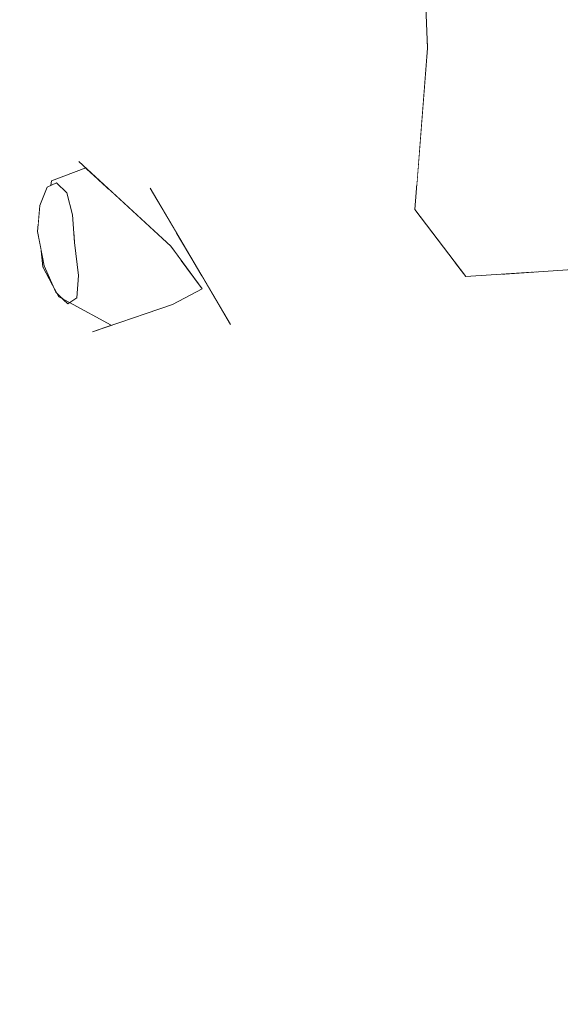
# Model space of a CAD drawing. Header units: millimetres. Extents: x 0 to 650, y -1 to 707.
# Tile 42 of 348: x 95.609 to 96.033, y 638.784 to 639.556. Entities that reach past the tile are written whole.
import ezdxf
from ezdxf.xclip import XClip

# ---------------------------------------------------------------- set-up
doc = ezdxf.new("R2010")
doc.units = ezdxf.units.MM
doc.header["$MEASUREMENT"] = 0
doc.header["$XCLIPFRAME"] = 0
doc.linetypes.add('Wipeout_Contour', pattern=[1000, 0, -1000])
doc.layers.add('Interior - Mobiliário .ARQ', color=7, linetype='Continuous')
doc.layers.add('Parede.ARQ', color=7, linetype='Continuous')

# ---------------------------------------------------------------- blocks, each defined once
blk = doc.blocks.new('Desenho_3_3', base_point=(252.30921, 622.83488))
at = {"color": 254, "linetype": 'Wipeout_Contour', "lineweight": 0, "ltscale": 49723.751362}
blk.add_wipeout([(94.54291, 671.13488), (94.54291, 640.4986), (94.5994, 640.51069), (94.79053, 640.52395), (95.14267, 640.49125), (95.36504, 640.45945), (95.42833, 640.48457), (95.58838, 640.44165), (95.60037, 640.41516), (95.60294, 640.4289), (95.61264, 640.45183), (95.66199, 640.5254), (95.77629, 640.57729), (95.79464, 640.58069), (95.84756, 640.60421), (95.93713, 640.61748), (95.9863, 640.61252), (96.02173, 640.62727), (96.04788, 640.63715), (96.16761, 640.65699), (96.28131, 640.66612), (96.47542, 640.63775), (96.54812, 640.5813), (96.59893, 640.57831), (96.66133, 640.53928), (96.75518, 640.53378), (96.92376, 640.47169), (96.96964, 640.42062), (97.09325, 640.30473), (97.12854, 640.23944), (97.26874, 640.05967), (97.2838, 640.00011), (97.34651, 639.75204), (97.35121, 639.73304), (97.38045, 639.45838), (97.38167, 639.25282), (97.36132, 639.19425), (97.35749, 639.1753), (97.33382, 639.04073), (97.32627, 639.01766), (97.32153, 639.00619), (97.24488, 638.75387), (97.12091, 638.43909), (97.11041, 638.42037), (97.02934, 638.31127), (97.0515, 638.29725), (97.24519, 638.12776), (97.24401, 638.06291), (97.39216, 637.63128), (97.50561, 637.49811), (97.54247, 637.34103), (97.60343, 637.26598), (97.63506, 637.07027), (98.22311, 636.55013), (98.29922, 636.33034), (98.66797, 635.44232), (98.49275, 634.86739), (98.07826, 634.46885), (97.73506, 634.22476), (97.71348, 634.20594), (97.6221, 634.14196), (97.17609, 633.73986), (97.23797, 633.41631), (97.34811, 632.8758), (97.5164, 631.92913), (97.56259, 631.61101), (97.58592, 631.45045), (97.55905, 631.14913), (97.25778, 631.19405), (97.24883, 631.14216), (97.26727, 631.11218), (97.535, 630.58021), (97.69062, 630.29609), (105.69579, 630.96292), (105.69579, 638.63488), (106.19579, 638.63488), (106.19579, 671.13488)], dxfattribs=at).dxf.layer = 'Parede.ARQ'
at = {"color": 254, "linetype": 'Wipeout_Contour', "lineweight": 0, "ltscale": 1940.230754}
blk.add_wipeout([(95.95406, 639.54693), (95.99525, 639.59895), (95.93606, 639.67625)], dxfattribs=at).dxf.layer = 'Interior - Mobiliário .ARQ'
at = {"color": 254, "linetype": 'Wipeout_Contour', "lineweight": 0, "ltscale": 2586.284857}
blk.add_wipeout([(95.61732, 639.43468), (95.62309, 639.39273), (95.6246, 639.41045), (95.63034, 639.42458)], dxfattribs=at).dxf.layer = 'Interior - Mobiliário .ARQ'
at = {"color": 254, "linetype": 'Wipeout_Contour', "lineweight": 0, "ltscale": 1939.996695}
blk.add_wipeout([(95.95848, 639.3546), (95.97482, 639.40144), (95.91866, 639.40721)], dxfattribs=at).dxf.layer = 'Interior - Mobiliário .ARQ'
at = {"color": 254, "linetype": 'Wipeout_Contour', "lineweight": 0, "ltscale": 1939.594517}
blk.add_wipeout([(95.6088, 639.36666), (95.61077, 639.35475), (95.62694, 639.36218)], dxfattribs=at).dxf.layer = 'Interior - Mobiliário .ARQ'
at = {"color": 254, "linetype": 'Wipeout_Contour', "lineweight": 0, "ltscale": 1939.34876}
blk.add_wipeout([(95.66418, 639.26943), (95.66582, 639.31141), (95.62392, 639.33342)], dxfattribs=at).dxf.layer = 'Interior - Mobiliário .ARQ'
at = {"color": 254, "linetype": 'Wipeout_Contour', "lineweight": 0, "ltscale": 1939.181153}
blk.add_wipeout([(95.72082, 639.27616), (95.75986, 639.23654), (95.77403, 639.31704)], dxfattribs=at).dxf.layer = 'Interior - Mobiliário .ARQ'
at = {"color": 254, "linetype": 'Wipeout_Contour', "lineweight": 0, "ltscale": 1938.384245}
blk.add_wipeout([(95.51098, 639.07817), (95.56453, 639.04166), (95.64894, 639.23247)], dxfattribs=at).dxf.layer = 'Interior - Mobiliário .ARQ'
at = {"color": 254, "linetype": 'Wipeout_Contour', "lineweight": 0, "ltscale": 1937.317655}
blk.add_wipeout([(95.77628, 638.62052), (95.90432, 638.66759), (95.83325, 638.7906)], dxfattribs=at).dxf.layer = 'Interior - Mobiliário .ARQ'
at = {"color": 254, "linetype": 'Wipeout_Contour', "lineweight": 0, "ltscale": 1938.070352}
blk.add_wipeout([(95.54446, 638.66811), (95.64612, 638.78311), (95.58796, 638.78445)], dxfattribs=at).dxf.layer = 'Interior - Mobiliário .ARQ'
at = {"color": 254, "linetype": 'Wipeout_Contour', "lineweight": 0, "ltscale": 1939.317499}
blk.add_wipeout([(96.10252, 639.48946), (95.97482, 639.40144), (96.10555, 639.40666)], dxfattribs=at).dxf.layer = 'Interior - Mobiliário .ARQ'
at = {"color": 254, "linetype": 'Wipeout_Contour', "lineweight": 0, "ltscale": 2585.375864}
blk.add_wipeout([(95.61011, 639.38311), (95.62555, 639.37487), (95.62285, 639.38988), (95.61732, 639.43468)], dxfattribs=at).dxf.layer = 'Interior - Mobiliário .ARQ'
at = {"color": 254, "linetype": 'Wipeout_Contour', "lineweight": 0, "ltscale": 1939.089263}
blk.add_wipeout([(95.77403, 639.31704), (95.80331, 639.29921), (95.80102, 639.36983)], dxfattribs=at).dxf.layer = 'Interior - Mobiliário .ARQ'
at = {"color": 254, "linetype": 'Wipeout_Contour', "lineweight": 0, "ltscale": 1939.694592}
blk.add_wipeout([(95.72848, 639.33285), (95.72082, 639.27616), (95.75183, 639.34512)], dxfattribs=at).dxf.layer = 'Interior - Mobiliário .ARQ'
at = {"color": 254, "linetype": 'Wipeout_Contour', "lineweight": 0, "ltscale": 1939.45264}
blk.add_wipeout([(95.62392, 639.33342), (95.61767, 639.31073), (95.66418, 639.26943)], dxfattribs=at).dxf.layer = 'Interior - Mobiliário .ARQ'
at = {"color": 254, "linetype": 'Wipeout_Contour', "lineweight": 0, "ltscale": 1938.030994}
blk.add_wipeout([(95.64612, 638.78311), (95.64639, 639.02594), (95.60712, 638.91179)], dxfattribs=at).dxf.layer = 'Interior - Mobiliário .ARQ'
at = {"layer": 'Interior - Mobiliário .ARQ', "color": 7, "linetype": 'Continuous', "lineweight": 0}
blk.add_line((95.6246, 639.41045), (95.62285, 639.38988), dxfattribs=at)
at = {"color": 254, "linetype": 'Wipeout_Contour', "lineweight": 0, "ltscale": 1939.359526}
blk.add_wipeout([(95.61732, 639.43468), (95.61612, 639.46291), (95.6091, 639.42478)], dxfattribs=at).dxf.layer = 'Interior - Mobiliário .ARQ'
at = {"color": 254, "linetype": 'Wipeout_Contour', "lineweight": 0, "ltscale": 1940.006861}
blk.add_wipeout([(96.10555, 639.40666), (95.97482, 639.40144), (96.09829, 639.36385)], dxfattribs=at).dxf.layer = 'Interior - Mobiliário .ARQ'
at = {"color": 254, "linetype": 'Wipeout_Contour', "lineweight": 0, "ltscale": 1939.228594}
blk.add_wipeout([(95.6088, 639.36666), (95.62694, 639.36218), (95.62555, 639.37487)], dxfattribs=at).dxf.layer = 'Interior - Mobiliário .ARQ'
at = {"color": 254, "linetype": 'Wipeout_Contour', "lineweight": 0, "ltscale": 1940.021234}
blk.add_wipeout([(95.80102, 639.36983), (95.80331, 639.29921), (95.9458, 639.37135)], dxfattribs=at).dxf.layer = 'Interior - Mobiliário .ARQ'
at = {"color": 254, "linetype": 'Wipeout_Contour', "lineweight": 0, "ltscale": 1939.409299}
blk.add_wipeout([(95.75183, 639.34512), (95.72082, 639.27616), (95.77403, 639.31704)], dxfattribs=at).dxf.layer = 'Interior - Mobiliário .ARQ'
at = {"color": 254, "linetype": 'Wipeout_Contour', "lineweight": 0, "ltscale": 1939.154528}
blk.add_wipeout([(95.61767, 639.31073), (95.62967, 639.27026), (95.64894, 639.23247)], dxfattribs=at).dxf.layer = 'Interior - Mobiliário .ARQ'
at = {"color": 254, "linetype": 'Wipeout_Contour', "lineweight": 0, "ltscale": 1938.455199}
blk.add_wipeout([(95.64639, 639.02594), (95.64612, 638.78311), (95.85624, 638.95927)], dxfattribs=at).dxf.layer = 'Interior - Mobiliário .ARQ'
at = {"color": 254, "linetype": 'Wipeout_Contour', "lineweight": 0, "ltscale": 1939.881378}
blk.add_wipeout([(95.62392, 639.499), (95.54732, 639.48727), (95.61612, 639.46291)], dxfattribs=at).dxf.layer = 'Interior - Mobiliário .ARQ'
at = {"color": 254, "linetype": 'Wipeout_Contour', "lineweight": 0, "ltscale": 1939.930529}
blk.add_wipeout([(95.6091, 639.42478), (95.61011, 639.38311), (95.61732, 639.43468)], dxfattribs=at).dxf.layer = 'Interior - Mobiliário .ARQ'
at = {"color": 254, "linetype": 'Wipeout_Contour', "lineweight": 0, "ltscale": 1939.38342}
blk.add_wipeout([(95.97482, 639.40144), (95.95848, 639.3546), (96.09829, 639.36385)], dxfattribs=at).dxf.layer = 'Interior - Mobiliário .ARQ'
at = {"color": 254, "linetype": 'Wipeout_Contour', "lineweight": 0, "ltscale": 1939.707759}
blk.add_wipeout([(95.75128, 639.35567), (95.75183, 639.34512), (95.77403, 639.31704)], dxfattribs=at).dxf.layer = 'Interior - Mobiliário .ARQ'
at = {"color": 254, "linetype": 'Wipeout_Contour', "lineweight": 0, "ltscale": 1939.105589}
blk.add_wipeout([(95.64894, 639.23247), (95.66418, 639.26943), (95.61767, 639.31073)], dxfattribs=at).dxf.layer = 'Interior - Mobiliário .ARQ'
at = {"color": 254, "linetype": 'Wipeout_Contour', "lineweight": 0, "ltscale": 1938.73711}
blk.add_wipeout([(95.85624, 638.95927), (96.18282, 638.88826), (96.2084, 638.9557)], dxfattribs=at).dxf.layer = 'Interior - Mobiliário .ARQ'
at = {"color": 254, "linetype": 'Wipeout_Contour', "lineweight": 0, "ltscale": 1938.045385}
blk.add_wipeout([(95.83325, 638.7906), (95.90432, 638.66759), (96.13993, 638.76385)], dxfattribs=at).dxf.layer = 'Interior - Mobiliário .ARQ'
at = {"color": 254, "linetype": 'Wipeout_Contour', "lineweight": 0, "ltscale": 1939.356876}
blk.add_wipeout([(95.91866, 639.40721), (95.97482, 639.40144), (95.95406, 639.54693)], dxfattribs=at).dxf.layer = 'Interior - Mobiliário .ARQ'
at = {"color": 254, "linetype": 'Wipeout_Contour', "lineweight": 0, "ltscale": 1939.342764}
blk.add_wipeout([(95.61612, 639.46291), (95.66568, 639.46189), (95.62392, 639.499)], dxfattribs=at).dxf.layer = 'Interior - Mobiliário .ARQ'
at = {"color": 254, "linetype": 'Wipeout_Contour', "lineweight": 0, "ltscale": 1939.657843}
blk.add_wipeout([(95.61732, 639.43468), (95.6338, 639.42967), (95.6606, 639.43972)], dxfattribs=at).dxf.layer = 'Interior - Mobiliário .ARQ'
at = {"color": 254, "linetype": 'Wipeout_Contour', "lineweight": 0, "ltscale": 3880.670206}
blk.add_wipeout([(95.98665, 639.35647), (96.26309, 639.21949), (96.28743, 639.36767), (96.27239, 639.38566), (96.14586, 639.38109), (96.10284, 639.36555)], dxfattribs=at).dxf.layer = 'Interior - Mobiliário .ARQ'
at = {"color": 254, "linetype": 'Wipeout_Contour', "lineweight": 0, "ltscale": 1939.53817}
blk.add_wipeout([(95.6072, 639.34131), (95.61767, 639.31073), (95.62392, 639.33342)], dxfattribs=at).dxf.layer = 'Interior - Mobiliário .ARQ'
at = {"color": 254, "linetype": 'Wipeout_Contour', "lineweight": 0, "ltscale": 1939.55982}
blk.add_wipeout([(95.77403, 639.31704), (95.75986, 639.23654), (95.80331, 639.29921)], dxfattribs=at).dxf.layer = 'Interior - Mobiliário .ARQ'
at = {"color": 254, "linetype": 'Wipeout_Contour', "lineweight": 0, "ltscale": 1937.442931}
blk.add_wipeout([(95.83325, 638.7906), (95.85624, 638.95927), (95.64612, 638.78311)], dxfattribs=at).dxf.layer = 'Interior - Mobiliário .ARQ'
at = {"color": 254, "linetype": 'Wipeout_Contour', "lineweight": 0, "ltscale": 1940.389724}
blk.add_wipeout([(95.95406, 639.54693), (95.92841, 639.53372), (95.91866, 639.40721)], dxfattribs=at).dxf.layer = 'Interior - Mobiliário .ARQ'
at = {"color": 254, "linetype": 'Wipeout_Contour', "lineweight": 0, "ltscale": 1939.596445}
blk.add_wipeout([(95.54732, 639.48727), (95.62392, 639.499), (95.57551, 639.53595)], dxfattribs=at).dxf.layer = 'Interior - Mobiliário .ARQ'
at = {"color": 254, "linetype": 'Wipeout_Contour', "lineweight": 0, "ltscale": 1939.273475}
blk.add_wipeout([(95.62392, 639.33342), (95.61077, 639.35475), (95.6072, 639.34131)], dxfattribs=at).dxf.layer = 'Interior - Mobiliário .ARQ'
at = {"color": 254, "linetype": 'Wipeout_Contour', "lineweight": 0, "ltscale": 1938.689649}
blk.add_wipeout([(95.60712, 638.91179), (95.64639, 639.02594), (95.56453, 639.04166)], dxfattribs=at).dxf.layer = 'Interior - Mobiliário .ARQ'
at = {"color": 254, "linetype": 'Wipeout_Contour', "lineweight": 0, "ltscale": 1939.851102}
blk.add_wipeout([(95.92841, 639.53372), (95.95406, 639.54693), (95.93606, 639.67625)], dxfattribs=at).dxf.layer = 'Interior - Mobiliário .ARQ'
at = {"color": 254, "linetype": 'Wipeout_Contour', "lineweight": 0, "ltscale": 1939.237053}
blk.add_wipeout([(95.61767, 639.31073), (95.6072, 639.34131), (95.59403, 639.32422)], dxfattribs=at).dxf.layer = 'Interior - Mobiliário .ARQ'
at = {"color": 254, "linetype": 'Wipeout_Contour', "lineweight": 0, "ltscale": 1939.164203}
blk.add_wipeout([(95.92083, 639.19249), (95.75986, 639.23654), (95.64639, 639.02594)], dxfattribs=at).dxf.layer = 'Interior - Mobiliário .ARQ'
at = {"color": 254, "linetype": 'Wipeout_Contour', "lineweight": 0, "ltscale": 1940.817711}
blk.add_wipeout([(95.93606, 639.67625), (95.92265, 639.68232), (95.92841, 639.53372)], dxfattribs=at).dxf.layer = 'Interior - Mobiliário .ARQ'
at = {"color": 254, "linetype": 'Wipeout_Contour', "lineweight": 0, "ltscale": 1940.265815}
blk.add_wipeout([(95.99525, 639.59895), (95.95406, 639.54693), (95.97482, 639.40144)], dxfattribs=at).dxf.layer = 'Interior - Mobiliário .ARQ'
at = {"color": 254, "linetype": 'Wipeout_Contour', "lineweight": 0, "ltscale": 1939.45999}
blk.add_wipeout([(95.59403, 639.32422), (95.62967, 639.27026), (95.61767, 639.31073)], dxfattribs=at).dxf.layer = 'Interior - Mobiliário .ARQ'
at = {"color": 254, "linetype": 'Wipeout_Contour', "lineweight": 0, "ltscale": 1938.352857}
blk.add_wipeout([(95.64639, 639.02594), (95.85624, 638.95927), (95.92083, 639.19249)], dxfattribs=at).dxf.layer = 'Interior - Mobiliário .ARQ'
at = {"color": 254, "linetype": 'Wipeout_Contour', "lineweight": 0, "ltscale": 2586.833755}
blk.add_wipeout([(95.82991, 639.57797), (95.92013, 639.42623), (95.92841, 639.53372), (95.92406, 639.64601)], dxfattribs=at).dxf.layer = 'Interior - Mobiliário .ARQ'
at = {"color": 254, "linetype": 'Wipeout_Contour', "lineweight": 0, "ltscale": 1939.99446}
blk.add_wipeout([(95.99525, 639.59895), (95.97482, 639.40144), (96.10252, 639.48946)], dxfattribs=at).dxf.layer = 'Interior - Mobiliário .ARQ'
at = {"color": 254, "linetype": 'Wipeout_Contour', "lineweight": 0, "ltscale": 1938.253121}
blk.add_wipeout([(95.56453, 639.04166), (95.64639, 639.02594), (95.75986, 639.23654)], dxfattribs=at).dxf.layer = 'Interior - Mobiliário .ARQ'
at = {"color": 254, "linetype": 'Wipeout_Contour', "lineweight": 0, "ltscale": 1939.294617}
blk.add_wipeout([(95.92083, 639.19249), (96.24588, 639.09134), (96.26309, 639.21949)], dxfattribs=at).dxf.layer = 'Interior - Mobiliário .ARQ'
at = {"color": 254, "linetype": 'Wipeout_Contour', "lineweight": 0, "ltscale": 1937.711489}
blk.add_wipeout([(95.85624, 638.95927), (95.83325, 638.7906), (96.13993, 638.76385)], dxfattribs=at).dxf.layer = 'Interior - Mobiliário .ARQ'
at = {"color": 254, "linetype": 'Wipeout_Contour', "lineweight": 0, "ltscale": 1940.426787}
blk.add_wipeout([(95.99525, 639.59895), (96.10252, 639.48946), (96.04464, 639.65411)], dxfattribs=at).dxf.layer = 'Interior - Mobiliário .ARQ'
at = {"color": 254, "linetype": 'Wipeout_Contour', "lineweight": 0, "ltscale": 1939.226457}
blk.add_wipeout([(95.77254, 639.44828), (95.80102, 639.36983), (95.94391, 639.37385)], dxfattribs=at).dxf.layer = 'Interior - Mobiliário .ARQ'
at = {"color": 254, "linetype": 'Wipeout_Contour', "lineweight": 0, "ltscale": 1939.3503}
blk.add_wipeout([(95.75986, 639.23654), (95.64894, 639.23247), (95.56453, 639.04166)], dxfattribs=at).dxf.layer = 'Interior - Mobiliário .ARQ'
at = {"color": 254, "linetype": 'Wipeout_Contour', "lineweight": 0, "ltscale": 1938.236217}
blk.add_wipeout([(96.13993, 638.76385), (96.18282, 638.88826), (95.85624, 638.95927)], dxfattribs=at).dxf.layer = 'Interior - Mobiliário .ARQ'
at = {"color": 254, "linetype": 'Wipeout_Contour', "lineweight": 0, "ltscale": 1938.028162}
blk.add_wipeout([(95.77628, 638.62052), (95.83325, 638.7906), (95.64612, 638.78311)], dxfattribs=at).dxf.layer = 'Interior - Mobiliário .ARQ'
at = {"color": 254, "linetype": 'Wipeout_Contour', "lineweight": 0, "ltscale": 1939.863575}
blk.add_wipeout([(95.69876, 639.44871), (95.71114, 639.42382), (95.80102, 639.36983)], dxfattribs=at).dxf.layer = 'Interior - Mobiliário .ARQ'
at = {"color": 254, "linetype": 'Wipeout_Contour', "lineweight": 0, "ltscale": 3233.03375}
blk.add_wipeout([(95.94981, 639.36606), (95.92083, 639.19249), (96.26309, 639.21949), (95.98665, 639.35647), (95.95848, 639.3546)], dxfattribs=at).dxf.layer = 'Interior - Mobiliário .ARQ'
at = {"color": 254, "linetype": 'Wipeout_Contour', "lineweight": 0, "ltscale": 1937.367832}
blk.add_wipeout([(95.58796, 638.78445), (95.64612, 638.78311), (95.60712, 638.91179)], dxfattribs=at).dxf.layer = 'Interior - Mobiliário .ARQ'
at = {"layer": 'Interior - Mobiliário .ARQ', "color": 7, "linetype": 'Continuous', "lineweight": 0}
blk.add_line((96.09829, 639.36385), (95.95848, 639.3546), dxfattribs=at)
at = {"color": 254, "linetype": 'Wipeout_Contour', "lineweight": 0, "ltscale": 3232.130668}
blk.add_wipeout([(95.77254, 639.44828), (95.94037, 639.37854), (95.91866, 639.40721), (95.92013, 639.42623), (95.82991, 639.57797)], dxfattribs=at).dxf.layer = 'Interior - Mobiliário .ARQ'
at = {"color": 254, "linetype": 'Wipeout_Contour', "lineweight": 0, "ltscale": 1939.341882}
blk.add_wipeout([(95.71114, 639.42382), (95.66568, 639.46189), (95.71787, 639.41239)], dxfattribs=at).dxf.layer = 'Interior - Mobiliário .ARQ'
at = {"color": 254, "linetype": 'Wipeout_Contour', "lineweight": 0, "ltscale": 1939.31618}
blk.add_wipeout([(95.72848, 639.33285), (95.75183, 639.34512), (95.73513, 639.36779)], dxfattribs=at).dxf.layer = 'Interior - Mobiliário .ARQ'
at = {"color": 254, "linetype": 'Wipeout_Contour', "lineweight": 0, "ltscale": 1938.872781}
blk.add_wipeout([(96.24588, 639.09134), (95.92083, 639.19249), (95.85624, 638.95927)], dxfattribs=at).dxf.layer = 'Interior - Mobiliário .ARQ'
at = {"layer": 'Interior - Mobiliário .ARQ', "color": 7, "linetype": 'Continuous', "lineweight": 0}
for p, q in [((95.92841, 639.53372), (95.92265, 639.68232)), ((95.91866, 639.40721), (95.92841, 639.53372))]:
    blk.add_line(p, q, dxfattribs=at)
at = {"color": 254, "linetype": 'Wipeout_Contour', "lineweight": 0, "ltscale": 1940.106744}
blk.add_wipeout([(95.65517, 639.4447), (95.66568, 639.46189), (95.61612, 639.46291)], dxfattribs=at).dxf.layer = 'Interior - Mobiliário .ARQ'
at = {"color": 254, "linetype": 'Wipeout_Contour', "lineweight": 0, "ltscale": 2586.273222}
blk.add_wipeout([(95.73165, 639.38899), (95.72732, 639.37839), (95.75183, 639.34512), (95.74441, 639.36733)], dxfattribs=at).dxf.layer = 'Interior - Mobiliário .ARQ'
at = {"color": 254, "linetype": 'Wipeout_Contour', "lineweight": 0, "ltscale": 1939.508208}
blk.add_wipeout([(95.72848, 639.33285), (95.66582, 639.31141), (95.66418, 639.26943)], dxfattribs=at).dxf.layer = 'Interior - Mobiliário .ARQ'
at = {"color": 254, "linetype": 'Wipeout_Contour', "lineweight": 0, "ltscale": 1939.104912}
blk.add_wipeout([(95.80331, 639.29921), (95.75986, 639.23654), (95.92083, 639.19249)], dxfattribs=at).dxf.layer = 'Interior - Mobiliário .ARQ'
at = {"color": 254, "linetype": 'Wipeout_Contour', "lineweight": 0, "ltscale": 1938.037803}
blk.add_wipeout([(95.85624, 638.95927), (96.2084, 638.9557), (96.24588, 639.09134)], dxfattribs=at).dxf.layer = 'Interior - Mobiliário .ARQ'
at = {"color": 254, "linetype": 'Wipeout_Contour', "lineweight": 0, "ltscale": 1939.602564}
blk.add_wipeout([(95.61612, 639.46291), (95.61732, 639.43468), (95.65517, 639.4447)], dxfattribs=at).dxf.layer = 'Interior - Mobiliário .ARQ'
at = {"color": 254, "linetype": 'Wipeout_Contour', "lineweight": 0, "ltscale": 1939.382216}
blk.add_wipeout([(95.80331, 639.29921), (95.92083, 639.19249), (95.94981, 639.36606)], dxfattribs=at).dxf.layer = 'Interior - Mobiliário .ARQ'
at = {"color": 254, "linetype": 'Wipeout_Contour', "lineweight": 0, "ltscale": 1938.804991}
blk.add_wipeout([(95.66418, 639.26943), (95.72082, 639.27616), (95.72848, 639.33285)], dxfattribs=at).dxf.layer = 'Interior - Mobiliário .ARQ'
at = {"layer": 'Interior - Mobiliário .ARQ', "color": 7, "linetype": 'Continuous', "lineweight": 0}
blk.add_line((95.95848, 639.3546), (95.91866, 639.40721), dxfattribs=at)
at = {"color": 254, "linetype": 'Wipeout_Contour', "lineweight": 0, "ltscale": 1939.506563}
blk.add_wipeout([(95.62392, 639.499), (95.71114, 639.42382), (95.69876, 639.44871)], dxfattribs=at).dxf.layer = 'Interior - Mobiliário .ARQ'
at = {"color": 254, "linetype": 'Wipeout_Contour', "lineweight": 0, "ltscale": 1938.774544}
blk.add_wipeout([(95.66418, 639.26943), (95.64894, 639.23247), (95.75986, 639.23654)], dxfattribs=at).dxf.layer = 'Interior - Mobiliário .ARQ'
at = {"color": 254, "linetype": 'Wipeout_Contour', "lineweight": 0, "ltscale": 1939.908794}
blk.add_wipeout([(95.69876, 639.44871), (95.57551, 639.53595), (95.62392, 639.499)], dxfattribs=at).dxf.layer = 'Interior - Mobiliário .ARQ'
at = {"color": 254, "linetype": 'Wipeout_Contour', "lineweight": 0, "ltscale": 1939.472935}
blk.add_wipeout([(95.75986, 639.23654), (95.72082, 639.27616), (95.66418, 639.26943)], dxfattribs=at).dxf.layer = 'Interior - Mobiliário .ARQ'
at = {"color": 254, "linetype": 'Wipeout_Contour', "lineweight": 0, "ltscale": 1939.132341}
blk.add_wipeout([(95.64894, 639.23247), (95.62967, 639.27026), (95.48252, 639.12367)], dxfattribs=at).dxf.layer = 'Interior - Mobiliário .ARQ'
at = {"color": 254, "linetype": 'Wipeout_Contour', "lineweight": 0, "ltscale": 1939.864948}
blk.add_wipeout([(95.57551, 639.53595), (95.69876, 639.44871), (95.68167, 639.50036)], dxfattribs=at).dxf.layer = 'Interior - Mobiliário .ARQ'
at = {"color": 254, "linetype": 'Wipeout_Contour', "lineweight": 0, "ltscale": 1938.587787}
blk.add_wipeout([(95.48252, 639.12367), (95.51098, 639.07817), (95.64894, 639.23247)], dxfattribs=at).dxf.layer = 'Interior - Mobiliário .ARQ'
at = {"color": 254, "linetype": 'Wipeout_Contour', "lineweight": 0, "ltscale": 1939.956484}
blk.add_wipeout([(95.68167, 639.50036), (95.56085, 639.57663), (95.57551, 639.53595)], dxfattribs=at).dxf.layer = 'Interior - Mobiliário .ARQ'
at = {"color": 254, "linetype": 'Wipeout_Contour', "lineweight": 0, "ltscale": 1939.98653}
blk.add_wipeout([(95.66568, 639.46189), (95.65517, 639.4447), (95.72732, 639.37839)], dxfattribs=at).dxf.layer = 'Interior - Mobiliário .ARQ'
at = {"color": 254, "linetype": 'Wipeout_Contour', "lineweight": 0, "ltscale": 1939.661172}
blk.add_wipeout([(95.60878, 639.3828), (95.6091, 639.42478), (95.54655, 639.44583)], dxfattribs=at).dxf.layer = 'Interior - Mobiliário .ARQ'
at = {"color": 254, "linetype": 'Wipeout_Contour', "lineweight": 0, "ltscale": 1939.184305}
blk.add_wipeout([(95.62967, 639.27026), (95.59403, 639.32422), (95.41336, 639.15299)], dxfattribs=at).dxf.layer = 'Interior - Mobiliário .ARQ'
at = {"color": 254, "linetype": 'Wipeout_Contour', "lineweight": 0, "ltscale": 1939.68841}
blk.add_wipeout([(95.61612, 639.46291), (95.54732, 639.48727), (95.54655, 639.44583)], dxfattribs=at).dxf.layer = 'Interior - Mobiliário .ARQ'
at = {"color": 254, "linetype": 'Wipeout_Contour', "lineweight": 0, "ltscale": 2585.56829}
blk.add_wipeout([(95.66568, 639.46189), (95.72732, 639.37839), (95.73165, 639.38899), (95.71787, 639.41239)], dxfattribs=at).dxf.layer = 'Interior - Mobiliário .ARQ'
at = {"color": 254, "linetype": 'Wipeout_Contour', "lineweight": 0, "ltscale": 1939.515965}
blk.add_wipeout([(95.62555, 639.37487), (95.61011, 639.38311), (95.6088, 639.36666)], dxfattribs=at).dxf.layer = 'Interior - Mobiliário .ARQ'
at = {"color": 254, "linetype": 'Wipeout_Contour', "lineweight": 0, "ltscale": 2586.378964}
blk.add_wipeout([(95.63949, 639.3388), (95.62392, 639.33342), (95.67982, 639.3162), (95.64795, 639.3342)], dxfattribs=at).dxf.layer = 'Interior - Mobiliário .ARQ'
at = {"color": 254, "linetype": 'Wipeout_Contour', "lineweight": 0, "ltscale": 1938.566044}
blk.add_wipeout([(95.41336, 639.15299), (95.48252, 639.12367), (95.62967, 639.27026)], dxfattribs=at).dxf.layer = 'Interior - Mobiliário .ARQ'
at = {"color": 254, "linetype": 'Wipeout_Contour', "lineweight": 0, "ltscale": 1939.768101}
blk.add_wipeout([(95.80102, 639.36983), (95.77254, 639.44828), (95.68167, 639.50036)], dxfattribs=at).dxf.layer = 'Interior - Mobiliário .ARQ'
at = {"color": 254, "linetype": 'Wipeout_Contour', "lineweight": 0, "ltscale": 1939.642795}
blk.add_wipeout([(95.54655, 639.44583), (95.6091, 639.42478), (95.61612, 639.46291)], dxfattribs=at).dxf.layer = 'Interior - Mobiliário .ARQ'
at = {"color": 254, "linetype": 'Wipeout_Contour', "lineweight": 0, "ltscale": 1938.994757}
blk.add_wipeout([(95.67982, 639.3162), (95.62392, 639.33342), (95.66582, 639.31141)], dxfattribs=at).dxf.layer = 'Interior - Mobiliário .ARQ'
at = {"color": 254, "linetype": 'Wipeout_Contour', "lineweight": 0, "ltscale": 1939.852384}
blk.add_wipeout([(95.68167, 639.50036), (95.69876, 639.44871), (95.80102, 639.36983)], dxfattribs=at).dxf.layer = 'Interior - Mobiliário .ARQ'
at = {"color": 254, "linetype": 'Wipeout_Contour', "lineweight": 0, "ltscale": 1940.137324}
blk.add_wipeout([(95.56085, 639.57663), (95.68167, 639.50036), (95.68567, 639.61195)], dxfattribs=at).dxf.layer = 'Interior - Mobiliário .ARQ'
at = {"color": 254, "linetype": 'Wipeout_Contour', "lineweight": 0, "ltscale": 2586.143033}
blk.add_wipeout([(95.66898, 639.43201), (95.68243, 639.31709), (95.72848, 639.33285), (95.67824, 639.4235)], dxfattribs=at).dxf.layer = 'Interior - Mobiliário .ARQ'
at = {"color": 254, "linetype": 'Wipeout_Contour', "lineweight": 0, "ltscale": 1940.329585}
blk.add_wipeout([(95.82991, 639.57797), (95.68567, 639.61195), (95.68167, 639.50036)], dxfattribs=at).dxf.layer = 'Interior - Mobiliário .ARQ'
at = {"color": 254, "linetype": 'Wipeout_Contour', "lineweight": 0, "ltscale": 2585.781519}
blk.add_wipeout([(95.67824, 639.4235), (95.72848, 639.33285), (95.73513, 639.36779), (95.72732, 639.37839)], dxfattribs=at).dxf.layer = 'Interior - Mobiliário .ARQ'
at = {"color": 254, "linetype": 'Wipeout_Contour', "lineweight": 0, "ltscale": 1939.803067}
blk.add_wipeout([(95.68167, 639.50036), (95.77254, 639.44828), (95.82991, 639.57797)], dxfattribs=at).dxf.layer = 'Interior - Mobiliário .ARQ'
at = {"color": 254, "linetype": 'Wipeout_Contour', "lineweight": 0, "ltscale": 1939.470825}
blk.add_wipeout([(95.77403, 639.31704), (95.80102, 639.36983), (95.71114, 639.42382)], dxfattribs=at).dxf.layer = 'Interior - Mobiliário .ARQ'
at = {"color": 254, "linetype": 'Wipeout_Contour', "lineweight": 0, "ltscale": 2585.825561}
blk.add_wipeout([(95.65357, 639.33806), (95.68057, 639.31646), (95.6513, 639.3887), (95.65489, 639.35548)], dxfattribs=at).dxf.layer = 'Interior - Mobiliário .ARQ'
at = {"layer": 'Interior - Mobiliário .ARQ', "color": 7, "linetype": 'Continuous', "lineweight": 0}
for p, q in [((95.77403, 639.31704), (95.71114, 639.42382)), ((95.75183, 639.34512), (95.72732, 639.37839)), ((95.72848, 639.33285), (95.75183, 639.34512))]:
    blk.add_line(p, q, dxfattribs=at)
at = {"color": 254, "linetype": 'Wipeout_Contour', "lineweight": 0, "ltscale": 4527.143744}
blk.add_wipeout([(95.6606, 639.43972), (95.6338, 639.42967), (95.64572, 639.42021), (95.65031, 639.40301), (95.6513, 639.3887), (95.68195, 639.31693), (95.66898, 639.43201)], dxfattribs=at).dxf.layer = 'Interior - Mobiliário .ARQ'
at = {"layer": 'Interior - Mobiliário .ARQ', "color": 7, "linetype": 'Continuous', "lineweight": 0}
for p, q in [((95.6606, 639.43972), (95.6338, 639.42967)), ((95.63759, 639.42807), (95.63034, 639.42458)), ((95.63324, 639.42598), (95.6338, 639.42967)), ((95.63034, 639.42458), (95.6246, 639.41045)), ((95.68057, 639.31646), (95.64795, 639.3342)), ((95.66582, 639.31141), (95.72848, 639.33285))]:
    blk.add_line(p, q, dxfattribs=at)
at = {"color": 254, "linetype": 'Wipeout_Contour', "lineweight": 0, "ltscale": 2585.548101}
blk.add_wipeout([(95.62694, 639.36218), (95.62392, 639.33342), (95.63949, 639.3388), (95.63456, 639.34799)], dxfattribs=at).dxf.layer = 'Interior - Mobiliário .ARQ'
at = {"color": 254, "linetype": 'Wipeout_Contour', "lineweight": 0, "ltscale": 1939.476057}
blk.add_wipeout([(95.64078, 639.37008), (95.65489, 639.35548), (95.65181, 639.38126)], dxfattribs=at).dxf.layer = 'Interior - Mobiliário .ARQ'
at = {"color": 254, "linetype": 'Wipeout_Contour', "lineweight": 0, "ltscale": 1939.576234}
blk.add_wipeout([(95.62694, 639.36218), (95.61077, 639.35475), (95.62392, 639.33342)], dxfattribs=at).dxf.layer = 'Interior - Mobiliário .ARQ'
at = {"layer": 'Interior - Mobiliário .ARQ', "color": 7, "linetype": 'Continuous', "lineweight": 0}
for p, q in [((95.62285, 639.38988), (95.62793, 639.36311)), ((95.62694, 639.36218), (95.62555, 639.37487)), ((95.62694, 639.36218), (95.63456, 639.34799))]:
    blk.add_line(p, q, dxfattribs=at)
at = {"color": 254, "linetype": 'Wipeout_Contour', "lineweight": 0, "ltscale": 1939.607223}
blk.add_wipeout([(95.65181, 639.38126), (95.65031, 639.40301), (95.63859, 639.39525)], dxfattribs=at).dxf.layer = 'Interior - Mobiliário .ARQ'
at = {"color": 254, "linetype": 'Wipeout_Contour', "lineweight": 0, "ltscale": 1939.574018}
blk.add_wipeout([(95.64015, 639.36172), (95.65357, 639.33806), (95.65489, 639.35548)], dxfattribs=at).dxf.layer = 'Interior - Mobiliário .ARQ'
at = {"layer": 'Interior - Mobiliário .ARQ', "color": 7, "linetype": 'Continuous', "lineweight": 0}
for p, q in [((95.65517, 639.4447), (95.72732, 639.37839)), ((95.65181, 639.38126), (95.65489, 639.35548)), ((95.62793, 639.36311), (95.63703, 639.34235)), ((95.65489, 639.35548), (95.65357, 639.33806)), ((95.63456, 639.34799), (95.63949, 639.3388)), ((95.63703, 639.34235), (95.64645, 639.33317)), ((95.64795, 639.3342), (95.63949, 639.3388)), ((95.64645, 639.33317), (95.65357, 639.33806))]:
    blk.add_line(p, q, dxfattribs=at)
at = {"color": 254, "linetype": 'Wipeout_Contour', "lineweight": 0, "ltscale": 1939.176836}
blk.add_wipeout([(95.65031, 639.40301), (95.64572, 639.42021), (95.63639, 639.40521)], dxfattribs=at).dxf.layer = 'Interior - Mobiliário .ARQ'
at = {"layer": 'Interior - Mobiliário .ARQ', "color": 7, "linetype": 'Continuous', "lineweight": 0}
for p, q in [((95.64572, 639.42021), (95.63759, 639.42807)), ((95.65031, 639.40301), (95.64572, 639.42021)), ((95.65181, 639.38126), (95.65031, 639.40301))]:
    blk.add_line(p, q, dxfattribs=at)

msp = doc.modelspace()

# ---------------------------------------------------------------- block references
at = {"color": 7, "linetype": 'Continuous', "lineweight": 0}
ref = msp.add_blockref('Desenho_3_3', (252.30921, 622.83488), dxfattribs=at)
XClip(ref).set_block_clipping_path([(94.5429147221, 610.0813537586), (504.066260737, 688.4753035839)])

doc.saveas('drawing.dxf')
